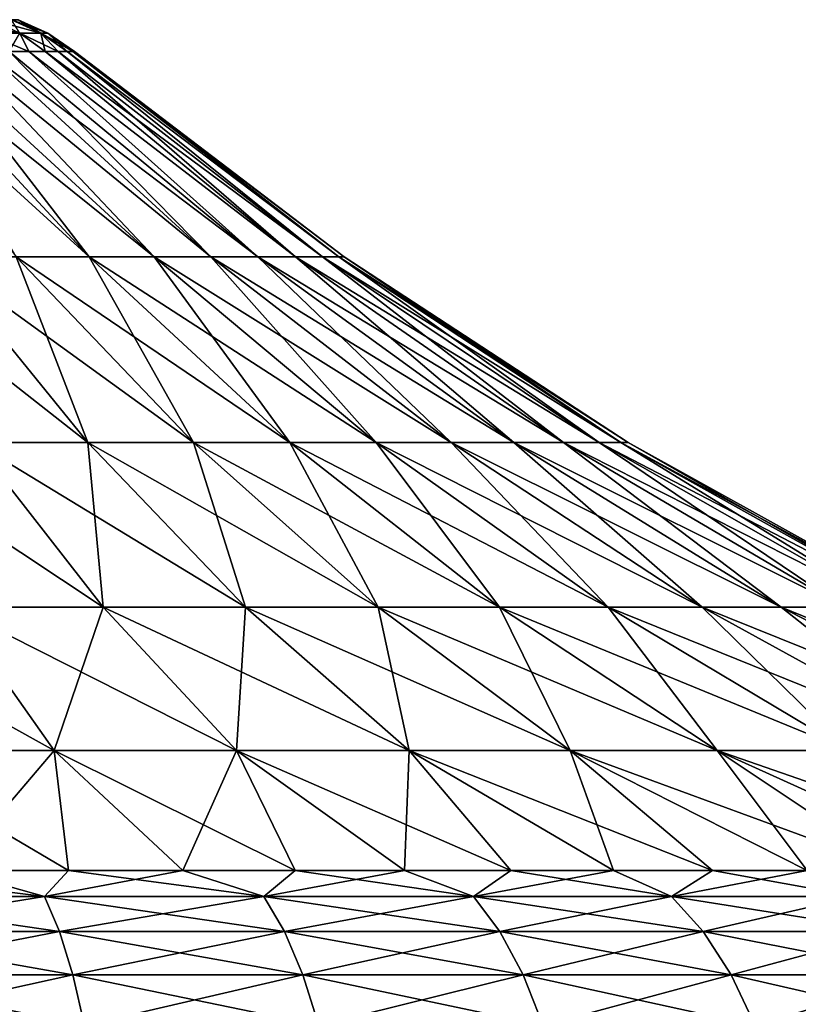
# Model space of a CAD drawing. Header units: millimetres. Extents: x -139 to 139, y -32 to 1264.
# Tile 250 of 266: x 23 to 56, y 1123 to 1165. Entities that reach past the tile are written whole.
import ezdxf

# ---------------------------------------------------------------- set-up
doc = ezdxf.new("R2010")
doc.units = ezdxf.units.MM
doc.header["$LTSCALE"] = 26.699852
for name, color, linetype in [('126', 7, 'CONTINUOUS'), ('133', 7, 'CONTINUOUS'), ('134', 7, 'CONTINUOUS'), ('135', 7, 'CONTINUOUS'), ('136', 7, 'CONTINUOUS'), ('137', 7, 'CONTINUOUS')]:
    doc.layers.add(name, color=color, linetype=linetype)

msp = doc.modelspace()

# ---------------------------------------------------------------- linework, layer by layer
at = {"layer": '126', "color": 7, "linetype": 'CONTINUOUS'}
for points in [[(17.96, 1163.185, 377.54), (19.314, 1163.185, 379.004), (26.014, 1154.509, 369.486), (17.96, 1163.185, 377.54)], [(22.937, 1154.509, 366.737), (17.96, 1163.185, 377.54), (26.014, 1154.509, 369.486), (22.937, 1154.509, 366.737)], [(19.314, 1163.185, 379.004), (20.549, 1163.185, 380.57), (28.763, 1154.509, 372.563), (19.314, 1163.185, 379.004)], [(26.014, 1154.509, 369.486), (19.314, 1163.185, 379.004), (28.763, 1154.509, 372.563), (26.014, 1154.509, 369.486)], [(20.549, 1163.185, 380.57), (21.657, 1163.185, 382.229), (31.15, 1154.509, 375.927), (20.549, 1163.185, 380.57)], [(28.763, 1154.509, 372.563), (20.549, 1163.185, 380.57), (31.15, 1154.509, 375.927), (28.763, 1154.509, 372.563)], [(21.657, 1163.185, 382.229), (22.631, 1163.185, 383.969), (31.15, 1154.509, 375.927), (21.657, 1163.185, 382.229)], [(22.631, 1163.185, 383.969), (23.466, 1163.185, 385.78), (33.145, 1154.509, 379.538), (22.631, 1163.185, 383.969)], [(31.15, 1154.509, 375.927), (22.631, 1163.185, 383.969), (33.145, 1154.509, 379.538), (31.15, 1154.509, 375.927)], [(23.466, 1163.185, 385.78), (24.157, 1163.185, 387.651), (34.724, 1154.509, 383.349), (23.466, 1163.185, 385.78)], [(33.145, 1154.509, 379.538), (23.466, 1163.185, 385.78), (34.724, 1154.509, 383.349), (33.145, 1154.509, 379.538)], [(24.157, 1163.185, 387.651), (24.698, 1163.185, 389.571), (34.724, 1154.509, 383.349), (24.157, 1163.185, 387.651)], [(24.698, 1163.185, 389.571), (25.087, 1163.185, 391.527), (35.866, 1154.509, 387.314), (24.698, 1163.185, 389.571)], [(34.724, 1154.509, 383.349), (24.698, 1163.185, 389.571), (35.866, 1154.509, 387.314), (34.724, 1154.509, 383.349)], [(25.087, 1163.185, 391.527), (25.321, 1163.185, 393.507), (36.557, 1154.509, 391.381), (25.087, 1163.185, 391.527)], [(35.866, 1154.509, 387.314), (25.087, 1163.185, 391.527), (36.557, 1154.509, 391.381), (35.866, 1154.509, 387.314)], [(25.321, 1163.185, 393.507), (25.4, 1163.185, 395.5), (36.557, 1154.509, 391.381), (25.321, 1163.185, 393.507)], [(36.557, 1154.509, 391.381), (25.4, 1163.185, 395.5), (36.789, 1154.509, 395.5), (36.557, 1154.509, 391.381)], [(19.573, 1154.509, 364.35), (22.937, 1154.509, 366.737), (25.954, 1146.664, 354.194), (19.573, 1154.509, 364.35)], [(19.573, 1154.509, 364.35), (25.954, 1146.664, 354.194), (21.166, 1146.664, 351.548), (19.573, 1154.509, 364.35)], [(22.937, 1154.509, 366.737), (26.014, 1154.509, 369.486), (30.416, 1146.664, 357.36), (22.937, 1154.509, 366.737)], [(22.937, 1154.509, 366.737), (30.416, 1146.664, 357.36), (25.954, 1146.664, 354.194), (22.937, 1154.509, 366.737)], [(26.014, 1154.509, 369.486), (28.763, 1154.509, 372.563), (34.495, 1146.664, 361.005), (26.014, 1154.509, 369.486)], [(26.014, 1154.509, 369.486), (34.495, 1146.664, 361.005), (30.416, 1146.664, 357.36), (26.014, 1154.509, 369.486)], [(28.763, 1154.509, 372.563), (31.15, 1154.509, 375.927), (38.14, 1146.664, 365.084), (28.763, 1154.509, 372.563)], [(28.763, 1154.509, 372.563), (38.14, 1146.664, 365.084), (34.495, 1146.664, 361.005), (28.763, 1154.509, 372.563)], [(31.15, 1154.509, 375.927), (33.145, 1154.509, 379.538), (41.306, 1146.664, 369.546), (31.15, 1154.509, 375.927)], [(31.15, 1154.509, 375.927), (41.306, 1146.664, 369.546), (38.14, 1146.664, 365.084), (31.15, 1154.509, 375.927)], [(33.145, 1154.509, 379.538), (34.724, 1154.509, 383.349), (43.952, 1146.664, 374.334), (33.145, 1154.509, 379.538)], [(33.145, 1154.509, 379.538), (43.952, 1146.664, 374.334), (41.306, 1146.664, 369.546), (33.145, 1154.509, 379.538)], [(34.724, 1154.509, 383.349), (35.866, 1154.509, 387.314), (46.046, 1146.664, 379.388), (34.724, 1154.509, 383.349)], [(34.724, 1154.509, 383.349), (46.046, 1146.664, 379.388), (43.952, 1146.664, 374.334), (34.724, 1154.509, 383.349)], [(35.866, 1154.509, 387.314), (36.557, 1154.509, 391.381), (47.56, 1146.664, 384.645), (35.866, 1154.509, 387.314)], [(35.866, 1154.509, 387.314), (47.56, 1146.664, 384.645), (46.046, 1146.664, 379.388), (35.866, 1154.509, 387.314)], [(36.557, 1154.509, 391.381), (36.789, 1154.509, 395.5), (48.477, 1146.664, 390.038), (36.557, 1154.509, 391.381)], [(36.557, 1154.509, 391.381), (48.477, 1146.664, 390.038), (47.56, 1146.664, 384.645), (36.557, 1154.509, 391.381)], [(36.789, 1154.509, 395.5), (48.783, 1146.664, 395.5), (48.477, 1146.664, 390.038), (36.789, 1154.509, 395.5)], [(26.602, 1139.701, 340.261), (20.25, 1139.701, 337.63), (21.166, 1146.664, 351.548), (26.602, 1139.701, 340.261)], [(25.954, 1146.664, 354.194), (26.602, 1139.701, 340.261), (21.166, 1146.664, 351.548), (25.954, 1146.664, 354.194)], [(32.619, 1139.701, 343.587), (26.602, 1139.701, 340.261), (25.954, 1146.664, 354.194), (32.619, 1139.701, 343.587)], [(30.416, 1146.664, 357.36), (32.619, 1139.701, 343.587), (25.954, 1146.664, 354.194), (30.416, 1146.664, 357.36)], [(38.226, 1139.701, 347.566), (32.619, 1139.701, 343.587), (30.416, 1146.664, 357.36), (38.226, 1139.701, 347.566)], [(34.495, 1146.664, 361.005), (38.226, 1139.701, 347.566), (30.416, 1146.664, 357.36), (34.495, 1146.664, 361.005)], [(43.353, 1139.701, 352.147), (38.226, 1139.701, 347.566), (34.495, 1146.664, 361.005), (43.353, 1139.701, 352.147)], [(38.14, 1146.664, 365.084), (43.353, 1139.701, 352.147), (34.495, 1146.664, 361.005), (38.14, 1146.664, 365.084)], [(47.934, 1139.701, 357.274), (43.353, 1139.701, 352.147), (38.14, 1146.664, 365.084), (47.934, 1139.701, 357.274)], [(41.306, 1146.664, 369.546), (47.934, 1139.701, 357.274), (38.14, 1146.664, 365.084), (41.306, 1146.664, 369.546)], [(51.913, 1139.701, 362.881), (47.934, 1139.701, 357.274), (41.306, 1146.664, 369.546), (51.913, 1139.701, 362.881)], [(43.952, 1146.664, 374.334), (51.913, 1139.701, 362.881), (41.306, 1146.664, 369.546), (43.952, 1146.664, 374.334)], [(55.239, 1139.701, 368.898), (51.913, 1139.701, 362.881), (43.952, 1146.664, 374.334), (55.239, 1139.701, 368.898)], [(46.046, 1146.664, 379.388), (55.239, 1139.701, 368.898), (43.952, 1146.664, 374.334), (46.046, 1146.664, 379.388)], [(57.87, 1139.701, 375.25), (55.239, 1139.701, 368.898), (46.046, 1146.664, 379.388), (57.87, 1139.701, 375.25)], [(47.56, 1146.664, 384.645), (57.87, 1139.701, 375.25), (46.046, 1146.664, 379.388), (47.56, 1146.664, 384.645)], [(59.773, 1139.701, 381.857), (57.87, 1139.701, 375.25), (47.56, 1146.664, 384.645), (59.773, 1139.701, 381.857)], [(48.477, 1146.664, 390.038), (59.773, 1139.701, 381.857), (47.56, 1146.664, 384.645), (48.477, 1146.664, 390.038)], [(60.925, 1139.701, 388.635), (59.773, 1139.701, 381.857), (48.477, 1146.664, 390.038), (60.925, 1139.701, 388.635)], [(48.783, 1146.664, 395.5), (60.925, 1139.701, 388.635), (48.477, 1146.664, 390.038), (48.783, 1146.664, 395.5)], [(61.31, 1139.701, 395.5), (60.925, 1139.701, 388.635), (48.783, 1146.664, 395.5), (61.31, 1139.701, 395.5)], [(24.541, 1133.656, 325.365), (16.534, 1133.656, 323.058), (20.25, 1139.701, 337.63), (24.541, 1133.656, 325.365)], [(26.602, 1139.701, 340.261), (24.541, 1133.656, 325.365), (20.25, 1139.701, 337.63), (26.602, 1139.701, 340.261)], [(32.24, 1133.656, 328.553), (24.541, 1133.656, 325.365), (26.602, 1139.701, 340.261), (32.24, 1133.656, 328.553)], [(32.619, 1139.701, 343.587), (32.24, 1133.656, 328.553), (26.602, 1139.701, 340.261), (32.619, 1139.701, 343.587)], [(39.533, 1133.656, 332.584), (32.24, 1133.656, 328.553), (32.619, 1139.701, 343.587), (39.533, 1133.656, 332.584)], [(38.226, 1139.701, 347.566), (39.533, 1133.656, 332.584), (32.619, 1139.701, 343.587), (38.226, 1139.701, 347.566)], [(46.328, 1133.656, 337.406), (39.533, 1133.656, 332.584), (38.226, 1139.701, 347.566), (46.328, 1133.656, 337.406)], [(43.353, 1139.701, 352.147), (46.328, 1133.656, 337.406), (38.226, 1139.701, 347.566), (43.353, 1139.701, 352.147)], [(52.542, 1133.656, 342.958), (46.328, 1133.656, 337.406), (43.353, 1139.701, 352.147), (52.542, 1133.656, 342.958)], [(47.934, 1139.701, 357.274), (52.542, 1133.656, 342.958), (43.353, 1139.701, 352.147), (47.934, 1139.701, 357.274)], [(58.094, 1133.656, 349.172), (52.542, 1133.656, 342.958), (47.934, 1139.701, 357.274), (58.094, 1133.656, 349.172)], [(51.913, 1139.701, 362.881), (58.094, 1133.656, 349.172), (47.934, 1139.701, 357.274), (51.913, 1139.701, 362.881)], [(62.916, 1133.656, 355.967), (58.094, 1133.656, 349.172), (51.913, 1139.701, 362.881), (62.916, 1133.656, 355.967)], [(55.239, 1139.701, 368.898), (62.916, 1133.656, 355.967), (51.913, 1139.701, 362.881), (55.239, 1139.701, 368.898)], [(66.947, 1133.656, 363.26), (62.916, 1133.656, 355.967), (55.239, 1139.701, 368.898), (66.947, 1133.656, 363.26)], [(57.87, 1139.701, 375.25), (66.947, 1133.656, 363.26), (55.239, 1139.701, 368.898), (57.87, 1139.701, 375.25)], [(24.541, 1133.656, 325.365), (20.212, 1128.579, 310.216), (16.534, 1133.656, 323.058), (24.541, 1133.656, 325.365)], [(25.137, 1128.579, 311.536), (20.212, 1128.579, 310.216), (24.541, 1133.656, 325.365), (25.137, 1128.579, 311.536)], [(29.977, 1128.579, 313.139), (25.137, 1128.579, 311.536), (24.541, 1133.656, 325.365), (29.977, 1128.579, 313.139)], [(32.24, 1133.656, 328.553), (29.977, 1128.579, 313.139), (24.541, 1133.656, 325.365), (32.24, 1133.656, 328.553)], [(34.715, 1128.579, 315.022), (29.977, 1128.579, 313.139), (32.24, 1133.656, 328.553), (34.715, 1128.579, 315.022)], [(39.335, 1128.579, 317.176), (34.715, 1128.579, 315.022), (32.24, 1133.656, 328.553), (39.335, 1128.579, 317.176)], [(39.533, 1133.656, 332.584), (39.335, 1128.579, 317.176), (32.24, 1133.656, 328.553), (39.533, 1133.656, 332.584)], [(43.823, 1128.579, 319.596), (39.335, 1128.579, 317.176), (39.533, 1133.656, 332.584), (43.823, 1128.579, 319.596)], [(48.162, 1128.579, 322.272), (43.823, 1128.579, 319.596), (39.533, 1133.656, 332.584), (48.162, 1128.579, 322.272)], [(46.328, 1133.656, 337.406), (48.162, 1128.579, 322.272), (39.533, 1133.656, 332.584), (46.328, 1133.656, 337.406)], [(52.339, 1128.579, 325.197), (48.162, 1128.579, 322.272), (46.328, 1133.656, 337.406), (52.339, 1128.579, 325.197)], [(56.338, 1128.579, 328.359), (52.339, 1128.579, 325.197), (46.328, 1133.656, 337.406), (56.338, 1128.579, 328.359)], [(52.542, 1133.656, 342.958), (56.338, 1128.579, 328.359), (46.328, 1133.656, 337.406), (52.542, 1133.656, 342.958)], [(60.146, 1128.579, 331.748), (56.338, 1128.579, 328.359), (52.542, 1133.656, 342.958), (60.146, 1128.579, 331.748)], [(63.751, 1128.579, 335.353), (60.146, 1128.579, 331.748), (52.542, 1133.656, 342.958), (63.751, 1128.579, 335.353)], [(58.094, 1133.656, 349.172), (63.751, 1128.579, 335.353), (52.542, 1133.656, 342.958), (58.094, 1133.656, 349.172)]]:
    msp.add_3dface(points, dxfattribs=at)
at = {"layer": '133', "color": 7, "linetype": 'CONTINUOUS'}
for points in [[(17.96, 1163.185, 413.46), (16.496, 1163.185, 414.814), (26.014, 1154.509, 421.514), (17.96, 1163.185, 413.46)], [(26.014, 1154.509, 421.514), (16.496, 1163.185, 414.814), (22.937, 1154.509, 424.263), (26.014, 1154.509, 421.514)], [(19.314, 1163.185, 411.996), (17.96, 1163.185, 413.46), (28.763, 1154.509, 418.437), (19.314, 1163.185, 411.996)], [(28.763, 1154.509, 418.437), (17.96, 1163.185, 413.46), (26.014, 1154.509, 421.514), (28.763, 1154.509, 418.437)], [(20.549, 1163.185, 410.429), (19.314, 1163.185, 411.996), (28.763, 1154.509, 418.437), (20.549, 1163.185, 410.429)], [(21.657, 1163.185, 408.771), (20.549, 1163.185, 410.429), (31.15, 1154.509, 415.073), (21.657, 1163.185, 408.771)], [(31.15, 1154.509, 415.073), (20.549, 1163.185, 410.429), (28.763, 1154.509, 418.437), (31.15, 1154.509, 415.073)], [(22.631, 1163.185, 407.031), (21.657, 1163.185, 408.771), (33.145, 1154.509, 411.462), (22.631, 1163.185, 407.031)], [(33.145, 1154.509, 411.462), (21.657, 1163.185, 408.771), (31.15, 1154.509, 415.073), (33.145, 1154.509, 411.462)], [(23.466, 1163.185, 405.22), (22.631, 1163.185, 407.031), (33.145, 1154.509, 411.462), (23.466, 1163.185, 405.22)], [(24.157, 1163.185, 403.349), (23.466, 1163.185, 405.22), (34.724, 1154.509, 407.651), (24.157, 1163.185, 403.349)], [(34.724, 1154.509, 407.651), (23.466, 1163.185, 405.22), (33.145, 1154.509, 411.462), (34.724, 1154.509, 407.651)], [(24.698, 1163.185, 401.429), (24.157, 1163.185, 403.349), (35.866, 1154.509, 403.686), (24.698, 1163.185, 401.429)], [(35.866, 1154.509, 403.686), (24.157, 1163.185, 403.349), (34.724, 1154.509, 407.651), (35.866, 1154.509, 403.686)], [(25.087, 1163.185, 399.473), (24.698, 1163.185, 401.429), (35.866, 1154.509, 403.686), (25.087, 1163.185, 399.473)], [(25.321, 1163.185, 397.493), (25.087, 1163.185, 399.473), (36.557, 1154.509, 399.619), (25.321, 1163.185, 397.493)], [(36.557, 1154.509, 399.619), (25.087, 1163.185, 399.473), (35.866, 1154.509, 403.686), (36.557, 1154.509, 399.619)], [(36.789, 1154.509, 395.5), (25.4, 1163.185, 395.5), (25.321, 1163.185, 397.493), (36.789, 1154.509, 395.5)], [(36.789, 1154.509, 395.5), (25.321, 1163.185, 397.493), (36.557, 1154.509, 399.619), (36.789, 1154.509, 395.5)], [(19.573, 1154.509, 426.65), (15.962, 1154.509, 428.645), (25.954, 1146.664, 436.806), (19.573, 1154.509, 426.65)], [(15.962, 1154.509, 428.645), (21.166, 1146.664, 439.452), (25.954, 1146.664, 436.806), (15.962, 1154.509, 428.645)], [(22.937, 1154.509, 424.263), (19.573, 1154.509, 426.65), (30.416, 1146.664, 433.64), (22.937, 1154.509, 424.263)], [(19.573, 1154.509, 426.65), (25.954, 1146.664, 436.806), (30.416, 1146.664, 433.64), (19.573, 1154.509, 426.65)], [(26.014, 1154.509, 421.514), (22.937, 1154.509, 424.263), (34.495, 1146.664, 429.995), (26.014, 1154.509, 421.514)], [(22.937, 1154.509, 424.263), (30.416, 1146.664, 433.64), (34.495, 1146.664, 429.995), (22.937, 1154.509, 424.263)], [(28.763, 1154.509, 418.437), (26.014, 1154.509, 421.514), (38.14, 1146.664, 425.916), (28.763, 1154.509, 418.437)], [(26.014, 1154.509, 421.514), (34.495, 1146.664, 429.995), (38.14, 1146.664, 425.916), (26.014, 1154.509, 421.514)], [(31.15, 1154.509, 415.073), (28.763, 1154.509, 418.437), (41.306, 1146.664, 421.454), (31.15, 1154.509, 415.073)], [(28.763, 1154.509, 418.437), (38.14, 1146.664, 425.916), (41.306, 1146.664, 421.454), (28.763, 1154.509, 418.437)], [(33.145, 1154.509, 411.462), (31.15, 1154.509, 415.073), (43.952, 1146.664, 416.666), (33.145, 1154.509, 411.462)], [(31.15, 1154.509, 415.073), (41.306, 1146.664, 421.454), (43.952, 1146.664, 416.666), (31.15, 1154.509, 415.073)], [(34.724, 1154.509, 407.651), (33.145, 1154.509, 411.462), (46.046, 1146.664, 411.612), (34.724, 1154.509, 407.651)], [(33.145, 1154.509, 411.462), (43.952, 1146.664, 416.666), (46.046, 1146.664, 411.612), (33.145, 1154.509, 411.462)], [(35.866, 1154.509, 403.686), (34.724, 1154.509, 407.651), (47.56, 1146.664, 406.355), (35.866, 1154.509, 403.686)], [(34.724, 1154.509, 407.651), (46.046, 1146.664, 411.612), (47.56, 1146.664, 406.355), (34.724, 1154.509, 407.651)], [(36.557, 1154.509, 399.619), (35.866, 1154.509, 403.686), (48.477, 1146.664, 400.962), (36.557, 1154.509, 399.619)], [(35.866, 1154.509, 403.686), (47.56, 1146.664, 406.355), (48.477, 1146.664, 400.962), (35.866, 1154.509, 403.686)], [(48.783, 1146.664, 395.5), (36.789, 1154.509, 395.5), (36.557, 1154.509, 399.619), (48.783, 1146.664, 395.5)], [(48.783, 1146.664, 395.5), (36.557, 1154.509, 399.619), (48.477, 1146.664, 400.962), (48.783, 1146.664, 395.5)], [(20.25, 1139.701, 453.37), (26.602, 1139.701, 450.739), (16.112, 1146.664, 441.546), (20.25, 1139.701, 453.37)], [(16.112, 1146.664, 441.546), (26.602, 1139.701, 450.739), (21.166, 1146.664, 439.452), (16.112, 1146.664, 441.546)], [(26.602, 1139.701, 450.739), (32.619, 1139.701, 447.413), (21.166, 1146.664, 439.452), (26.602, 1139.701, 450.739)], [(21.166, 1146.664, 439.452), (32.619, 1139.701, 447.413), (25.954, 1146.664, 436.806), (21.166, 1146.664, 439.452)], [(32.619, 1139.701, 447.413), (38.226, 1139.701, 443.434), (25.954, 1146.664, 436.806), (32.619, 1139.701, 447.413)], [(25.954, 1146.664, 436.806), (38.226, 1139.701, 443.434), (30.416, 1146.664, 433.64), (25.954, 1146.664, 436.806)], [(38.226, 1139.701, 443.434), (43.353, 1139.701, 438.853), (30.416, 1146.664, 433.64), (38.226, 1139.701, 443.434)], [(30.416, 1146.664, 433.64), (43.353, 1139.701, 438.853), (34.495, 1146.664, 429.995), (30.416, 1146.664, 433.64)], [(43.353, 1139.701, 438.853), (47.934, 1139.701, 433.726), (34.495, 1146.664, 429.995), (43.353, 1139.701, 438.853)], [(34.495, 1146.664, 429.995), (47.934, 1139.701, 433.726), (38.14, 1146.664, 425.916), (34.495, 1146.664, 429.995)], [(47.934, 1139.701, 433.726), (51.913, 1139.701, 428.119), (38.14, 1146.664, 425.916), (47.934, 1139.701, 433.726)], [(38.14, 1146.664, 425.916), (51.913, 1139.701, 428.119), (41.306, 1146.664, 421.454), (38.14, 1146.664, 425.916)], [(51.913, 1139.701, 428.119), (55.239, 1139.701, 422.102), (41.306, 1146.664, 421.454), (51.913, 1139.701, 428.119)], [(41.306, 1146.664, 421.454), (55.239, 1139.701, 422.102), (43.952, 1146.664, 416.666), (41.306, 1146.664, 421.454)], [(55.239, 1139.701, 422.102), (57.87, 1139.701, 415.75), (43.952, 1146.664, 416.666), (55.239, 1139.701, 422.102)], [(43.952, 1146.664, 416.666), (57.87, 1139.701, 415.75), (46.046, 1146.664, 411.612), (43.952, 1146.664, 416.666)], [(57.87, 1139.701, 415.75), (59.773, 1139.701, 409.143), (46.046, 1146.664, 411.612), (57.87, 1139.701, 415.75)], [(46.046, 1146.664, 411.612), (59.773, 1139.701, 409.143), (47.56, 1146.664, 406.355), (46.046, 1146.664, 411.612)], [(59.773, 1139.701, 409.143), (60.925, 1139.701, 402.365), (47.56, 1146.664, 406.355), (59.773, 1139.701, 409.143)], [(47.56, 1146.664, 406.355), (60.925, 1139.701, 402.365), (48.477, 1146.664, 400.962), (47.56, 1146.664, 406.355)], [(61.31, 1139.701, 395.5), (48.783, 1146.664, 395.5), (48.477, 1146.664, 400.962), (61.31, 1139.701, 395.5)], [(60.925, 1139.701, 402.365), (61.31, 1139.701, 395.5), (48.477, 1146.664, 400.962), (60.925, 1139.701, 402.365)], [(16.534, 1133.656, 467.942), (24.541, 1133.656, 465.635), (13.643, 1139.701, 455.273), (16.534, 1133.656, 467.942)], [(13.643, 1139.701, 455.273), (24.541, 1133.656, 465.635), (20.25, 1139.701, 453.37), (13.643, 1139.701, 455.273)], [(24.541, 1133.656, 465.635), (32.24, 1133.656, 462.447), (20.25, 1139.701, 453.37), (24.541, 1133.656, 465.635)], [(20.25, 1139.701, 453.37), (32.24, 1133.656, 462.447), (26.602, 1139.701, 450.739), (20.25, 1139.701, 453.37)], [(32.24, 1133.656, 462.447), (39.533, 1133.656, 458.416), (26.602, 1139.701, 450.739), (32.24, 1133.656, 462.447)], [(26.602, 1139.701, 450.739), (39.533, 1133.656, 458.416), (32.619, 1139.701, 447.413), (26.602, 1139.701, 450.739)], [(39.533, 1133.656, 458.416), (46.328, 1133.656, 453.594), (32.619, 1139.701, 447.413), (39.533, 1133.656, 458.416)], [(32.619, 1139.701, 447.413), (46.328, 1133.656, 453.594), (38.226, 1139.701, 443.434), (32.619, 1139.701, 447.413)], [(46.328, 1133.656, 453.594), (52.542, 1133.656, 448.042), (38.226, 1139.701, 443.434), (46.328, 1133.656, 453.594)], [(38.226, 1139.701, 443.434), (52.542, 1133.656, 448.042), (43.353, 1139.701, 438.853), (38.226, 1139.701, 443.434)], [(52.542, 1133.656, 448.042), (58.094, 1133.656, 441.828), (43.353, 1139.701, 438.853), (52.542, 1133.656, 448.042)], [(43.353, 1139.701, 438.853), (58.094, 1133.656, 441.828), (47.934, 1139.701, 433.726), (43.353, 1139.701, 438.853)], [(58.094, 1133.656, 441.828), (62.916, 1133.656, 435.033), (47.934, 1139.701, 433.726), (58.094, 1133.656, 441.828)], [(47.934, 1139.701, 433.726), (62.916, 1133.656, 435.033), (51.913, 1139.701, 428.119), (47.934, 1139.701, 433.726)], [(62.916, 1133.656, 435.033), (66.947, 1133.656, 427.74), (51.913, 1139.701, 428.119), (62.916, 1133.656, 435.033)], [(51.913, 1139.701, 428.119), (66.947, 1133.656, 427.74), (55.239, 1139.701, 422.102), (51.913, 1139.701, 428.119)], [(66.947, 1133.656, 427.74), (70.135, 1133.656, 420.041), (55.239, 1139.701, 422.102), (66.947, 1133.656, 427.74)], [(55.239, 1139.701, 422.102), (70.135, 1133.656, 420.041), (57.87, 1139.701, 415.75), (55.239, 1139.701, 422.102)], [(20.213, 1128.579, 480.784), (25.137, 1128.579, 479.464), (16.534, 1133.656, 467.942), (20.213, 1128.579, 480.784)], [(16.534, 1133.656, 467.942), (25.137, 1128.579, 479.464), (24.541, 1133.656, 465.635), (16.534, 1133.656, 467.942)], [(29.977, 1128.579, 477.861), (34.715, 1128.579, 475.978), (24.541, 1133.656, 465.635), (29.977, 1128.579, 477.861)], [(24.541, 1133.656, 465.635), (34.715, 1128.579, 475.978), (32.24, 1133.656, 462.447), (24.541, 1133.656, 465.635)], [(25.137, 1128.579, 479.464), (29.977, 1128.579, 477.861), (24.541, 1133.656, 465.635), (25.137, 1128.579, 479.464)], [(39.336, 1128.579, 473.824), (43.823, 1128.579, 471.404), (32.24, 1133.656, 462.447), (39.336, 1128.579, 473.824)], [(32.24, 1133.656, 462.447), (43.823, 1128.579, 471.404), (39.533, 1133.656, 458.416), (32.24, 1133.656, 462.447)], [(34.715, 1128.579, 475.978), (39.336, 1128.579, 473.824), (32.24, 1133.656, 462.447), (34.715, 1128.579, 475.978)], [(48.163, 1128.579, 468.727), (52.339, 1128.579, 465.803), (39.533, 1133.656, 458.416), (48.163, 1128.579, 468.727)], [(39.533, 1133.656, 458.416), (52.339, 1128.579, 465.803), (46.328, 1133.656, 453.594), (39.533, 1133.656, 458.416)], [(43.823, 1128.579, 471.404), (48.163, 1128.579, 468.727), (39.533, 1133.656, 458.416), (43.823, 1128.579, 471.404)], [(56.338, 1128.579, 462.641), (60.147, 1128.579, 459.251), (46.328, 1133.656, 453.594), (56.338, 1128.579, 462.641)], [(46.328, 1133.656, 453.594), (60.147, 1128.579, 459.251), (52.542, 1133.656, 448.042), (46.328, 1133.656, 453.594)], [(52.339, 1128.579, 465.803), (56.338, 1128.579, 462.641), (46.328, 1133.656, 453.594), (52.339, 1128.579, 465.803)], [(63.752, 1128.579, 455.646), (67.141, 1128.579, 451.838), (52.542, 1133.656, 448.042), (63.752, 1128.579, 455.646)], [(52.542, 1133.656, 448.042), (67.141, 1128.579, 451.838), (58.094, 1133.656, 441.828), (52.542, 1133.656, 448.042)], [(60.147, 1128.579, 459.251), (63.752, 1128.579, 455.646), (52.542, 1133.656, 448.042), (60.147, 1128.579, 459.251)]]:
    msp.add_3dface(points, dxfattribs=at)
at = {"layer": '134', "color": 7, "linetype": 'CONTINUOUS'}
for points in [[(24.131, 1127.484, 482.411), (15.22, 1128.579, 481.815), (14.593, 1127.484, 484.51), (24.131, 1127.484, 482.411)], [(20.213, 1128.579, 480.784), (15.22, 1128.579, 481.815), (24.131, 1127.484, 482.411), (20.213, 1128.579, 480.784)], [(25.137, 1128.579, 479.464), (20.213, 1128.579, 480.784), (24.131, 1127.484, 482.411), (25.137, 1128.579, 479.464)], [(33.386, 1127.484, 479.292), (25.137, 1128.579, 479.464), (24.131, 1127.484, 482.411), (33.386, 1127.484, 479.292)], [(29.977, 1128.579, 477.861), (25.137, 1128.579, 479.464), (33.386, 1127.484, 479.292), (29.977, 1128.579, 477.861)], [(34.715, 1128.579, 475.978), (29.977, 1128.579, 477.861), (33.386, 1127.484, 479.292), (34.715, 1128.579, 475.978)], [(42.25, 1127.484, 475.192), (34.715, 1128.579, 475.978), (33.386, 1127.484, 479.292), (42.25, 1127.484, 475.192)], [(39.336, 1128.579, 473.824), (34.715, 1128.579, 475.978), (42.25, 1127.484, 475.192), (39.336, 1128.579, 473.824)], [(43.823, 1128.579, 471.404), (39.336, 1128.579, 473.824), (42.25, 1127.484, 475.192), (43.823, 1128.579, 471.404)], [(50.618, 1127.484, 470.156), (43.823, 1128.579, 471.404), (42.25, 1127.484, 475.192), (50.618, 1127.484, 470.156)], [(48.163, 1128.579, 468.727), (43.823, 1128.579, 471.404), (50.618, 1127.484, 470.156), (48.163, 1128.579, 468.727)], [(52.339, 1128.579, 465.803), (48.163, 1128.579, 468.727), (50.618, 1127.484, 470.156), (52.339, 1128.579, 465.803)], [(58.393, 1127.484, 464.246), (52.339, 1128.579, 465.803), (50.618, 1127.484, 470.156), (58.393, 1127.484, 464.246)], [(56.338, 1128.579, 462.641), (52.339, 1128.579, 465.803), (58.393, 1127.484, 464.246), (56.338, 1128.579, 462.641)], [(24.131, 1127.484, 482.411), (14.593, 1127.484, 484.51), (24.765, 1125.999, 484.694), (24.131, 1127.484, 482.411)], [(24.765, 1125.999, 484.694), (14.593, 1127.484, 484.51), (14.976, 1125.999, 486.849), (24.765, 1125.999, 484.694)], [(33.386, 1127.484, 479.292), (24.131, 1127.484, 482.411), (34.263, 1125.999, 481.493), (33.386, 1127.484, 479.292)], [(34.263, 1125.999, 481.493), (24.131, 1127.484, 482.411), (24.765, 1125.999, 484.694), (34.263, 1125.999, 481.493)], [(42.25, 1127.484, 475.192), (33.386, 1127.484, 479.292), (43.36, 1125.999, 477.285), (42.25, 1127.484, 475.192)], [(43.36, 1125.999, 477.285), (33.386, 1127.484, 479.292), (34.263, 1125.999, 481.493), (43.36, 1125.999, 477.285)], [(50.618, 1127.484, 470.156), (42.25, 1127.484, 475.192), (51.948, 1125.999, 472.117), (50.618, 1127.484, 470.156)], [(51.948, 1125.999, 472.117), (42.25, 1127.484, 475.192), (43.36, 1125.999, 477.285), (51.948, 1125.999, 472.117)], [(58.393, 1127.484, 464.246), (50.618, 1127.484, 470.156), (59.927, 1125.999, 466.052), (58.393, 1127.484, 464.246)], [(59.927, 1125.999, 466.052), (50.618, 1127.484, 470.156), (51.948, 1125.999, 472.117), (59.927, 1125.999, 466.052)], [(24.765, 1125.999, 484.694), (14.976, 1125.999, 486.849), (25.329, 1124.164, 486.728), (24.765, 1125.999, 484.694)], [(25.329, 1124.164, 486.728), (14.976, 1125.999, 486.849), (15.317, 1124.164, 488.931), (25.329, 1124.164, 486.728)], [(34.263, 1125.999, 481.493), (24.765, 1125.999, 484.694), (35.044, 1124.164, 483.454), (34.263, 1125.999, 481.493)], [(35.044, 1124.164, 483.454), (24.765, 1125.999, 484.694), (25.329, 1124.164, 486.728), (35.044, 1124.164, 483.454)], [(43.36, 1125.999, 477.285), (34.263, 1125.999, 481.493), (44.348, 1124.164, 479.15), (43.36, 1125.999, 477.285)], [(44.348, 1124.164, 479.15), (34.263, 1125.999, 481.493), (35.044, 1124.164, 483.454), (44.348, 1124.164, 479.15)], [(51.948, 1125.999, 472.117), (43.36, 1125.999, 477.285), (53.132, 1124.164, 473.864), (51.948, 1125.999, 472.117)], [(53.132, 1124.164, 473.864), (43.36, 1125.999, 477.285), (44.348, 1124.164, 479.15), (53.132, 1124.164, 473.864)], [(59.927, 1125.999, 466.052), (51.948, 1125.999, 472.117), (61.294, 1124.164, 467.66), (59.927, 1125.999, 466.052)], [(61.294, 1124.164, 467.66), (51.948, 1125.999, 472.117), (53.132, 1124.164, 473.864), (61.294, 1124.164, 467.66)], [(25.329, 1124.164, 486.728), (15.317, 1124.164, 488.931), (25.811, 1122.024, 488.463), (25.329, 1124.164, 486.728)], [(25.811, 1122.024, 488.463), (15.317, 1124.164, 488.931), (15.609, 1122.024, 490.709), (25.811, 1122.024, 488.463)], [(35.044, 1124.164, 483.454), (25.329, 1124.164, 486.728), (35.711, 1122.024, 485.127), (35.044, 1124.164, 483.454)], [(35.711, 1122.024, 485.127), (25.329, 1124.164, 486.728), (25.811, 1122.024, 488.463), (35.711, 1122.024, 485.127)], [(44.348, 1124.164, 479.15), (35.044, 1124.164, 483.454), (45.192, 1122.024, 480.741), (44.348, 1124.164, 479.15)], [(45.192, 1122.024, 480.741), (35.044, 1124.164, 483.454), (35.711, 1122.024, 485.127), (45.192, 1122.024, 480.741)], [(53.132, 1124.164, 473.864), (44.348, 1124.164, 479.15), (54.143, 1122.024, 475.355), (53.132, 1124.164, 473.864)], [(54.143, 1122.024, 475.355), (44.348, 1124.164, 479.15), (45.192, 1122.024, 480.741), (54.143, 1122.024, 475.355)], [(61.294, 1124.164, 467.66), (53.132, 1124.164, 473.864), (62.46, 1122.024, 469.033), (61.294, 1124.164, 467.66)], [(62.46, 1122.024, 469.033), (53.132, 1124.164, 473.864), (54.143, 1122.024, 475.355), (62.46, 1122.024, 469.033)]]:
    msp.add_3dface(points, dxfattribs=at)
at = {"layer": '135', "color": 7, "linetype": 'CONTINUOUS'}
for points in [[(14.593, 1127.484, 306.49), (20.212, 1128.579, 310.216), (24.131, 1127.484, 308.589), (14.593, 1127.484, 306.49)], [(20.212, 1128.579, 310.216), (25.137, 1128.579, 311.536), (24.131, 1127.484, 308.589), (20.212, 1128.579, 310.216)], [(25.137, 1128.579, 311.536), (29.977, 1128.579, 313.139), (24.131, 1127.484, 308.589), (25.137, 1128.579, 311.536)], [(24.131, 1127.484, 308.589), (29.977, 1128.579, 313.139), (33.386, 1127.484, 311.708), (24.131, 1127.484, 308.589)], [(29.977, 1128.579, 313.139), (34.715, 1128.579, 315.022), (33.386, 1127.484, 311.708), (29.977, 1128.579, 313.139)], [(34.715, 1128.579, 315.022), (39.335, 1128.579, 317.176), (33.386, 1127.484, 311.708), (34.715, 1128.579, 315.022)], [(33.386, 1127.484, 311.708), (39.335, 1128.579, 317.176), (42.25, 1127.484, 315.808), (33.386, 1127.484, 311.708)], [(39.335, 1128.579, 317.176), (43.823, 1128.579, 319.596), (42.25, 1127.484, 315.808), (39.335, 1128.579, 317.176)], [(43.823, 1128.579, 319.596), (48.162, 1128.579, 322.272), (42.25, 1127.484, 315.808), (43.823, 1128.579, 319.596)], [(42.25, 1127.484, 315.808), (48.162, 1128.579, 322.272), (50.618, 1127.484, 320.844), (42.25, 1127.484, 315.808)], [(48.162, 1128.579, 322.272), (52.339, 1128.579, 325.197), (50.618, 1127.484, 320.844), (48.162, 1128.579, 322.272)], [(52.339, 1128.579, 325.197), (56.338, 1128.579, 328.359), (50.618, 1127.484, 320.844), (52.339, 1128.579, 325.197)], [(50.618, 1127.484, 320.844), (56.338, 1128.579, 328.359), (58.393, 1127.484, 326.754), (50.618, 1127.484, 320.844)], [(14.593, 1127.484, 306.49), (24.131, 1127.484, 308.589), (14.976, 1125.999, 304.151), (14.593, 1127.484, 306.49)], [(14.976, 1125.999, 304.151), (24.131, 1127.484, 308.589), (24.765, 1125.999, 306.306), (14.976, 1125.999, 304.151)], [(24.131, 1127.484, 308.589), (33.386, 1127.484, 311.708), (24.765, 1125.999, 306.306), (24.131, 1127.484, 308.589)], [(24.765, 1125.999, 306.306), (33.386, 1127.484, 311.708), (34.263, 1125.999, 309.507), (24.765, 1125.999, 306.306)], [(33.386, 1127.484, 311.708), (42.25, 1127.484, 315.808), (34.263, 1125.999, 309.507), (33.386, 1127.484, 311.708)], [(34.263, 1125.999, 309.507), (42.25, 1127.484, 315.808), (43.36, 1125.999, 313.715), (34.263, 1125.999, 309.507)], [(42.25, 1127.484, 315.808), (50.618, 1127.484, 320.844), (43.36, 1125.999, 313.715), (42.25, 1127.484, 315.808)], [(43.36, 1125.999, 313.715), (50.618, 1127.484, 320.844), (51.948, 1125.999, 318.883), (43.36, 1125.999, 313.715)], [(50.618, 1127.484, 320.844), (58.393, 1127.484, 326.754), (51.948, 1125.999, 318.883), (50.618, 1127.484, 320.844)], [(51.948, 1125.999, 318.883), (58.393, 1127.484, 326.754), (59.927, 1125.999, 324.948), (51.948, 1125.999, 318.883)], [(14.976, 1125.999, 304.151), (24.765, 1125.999, 306.306), (15.317, 1124.164, 302.069), (14.976, 1125.999, 304.151)], [(15.317, 1124.164, 302.069), (24.765, 1125.999, 306.306), (25.329, 1124.164, 304.272), (15.317, 1124.164, 302.069)], [(24.765, 1125.999, 306.306), (34.263, 1125.999, 309.507), (25.329, 1124.164, 304.272), (24.765, 1125.999, 306.306)], [(25.329, 1124.164, 304.272), (34.263, 1125.999, 309.507), (35.044, 1124.164, 307.546), (25.329, 1124.164, 304.272)], [(34.263, 1125.999, 309.507), (43.36, 1125.999, 313.715), (35.044, 1124.164, 307.546), (34.263, 1125.999, 309.507)], [(35.044, 1124.164, 307.546), (43.36, 1125.999, 313.715), (44.348, 1124.164, 311.85), (35.044, 1124.164, 307.546)], [(43.36, 1125.999, 313.715), (51.948, 1125.999, 318.883), (44.348, 1124.164, 311.85), (43.36, 1125.999, 313.715)], [(44.348, 1124.164, 311.85), (51.948, 1125.999, 318.883), (53.132, 1124.164, 317.136), (44.348, 1124.164, 311.85)], [(51.948, 1125.999, 318.883), (59.927, 1125.999, 324.948), (53.132, 1124.164, 317.136), (51.948, 1125.999, 318.883)], [(53.132, 1124.164, 317.136), (59.927, 1125.999, 324.948), (61.294, 1124.164, 323.34), (53.132, 1124.164, 317.136)], [(15.317, 1124.164, 302.069), (25.329, 1124.164, 304.272), (15.609, 1122.024, 300.291), (15.317, 1124.164, 302.069)], [(15.609, 1122.024, 300.291), (25.329, 1124.164, 304.272), (25.811, 1122.024, 302.537), (15.609, 1122.024, 300.291)], [(25.329, 1124.164, 304.272), (35.044, 1124.164, 307.546), (25.811, 1122.024, 302.537), (25.329, 1124.164, 304.272)], [(25.811, 1122.024, 302.537), (35.044, 1124.164, 307.546), (35.711, 1122.024, 305.873), (25.811, 1122.024, 302.537)], [(35.044, 1124.164, 307.546), (44.348, 1124.164, 311.85), (35.711, 1122.024, 305.873), (35.044, 1124.164, 307.546)], [(35.711, 1122.024, 305.873), (44.348, 1124.164, 311.85), (45.192, 1122.024, 310.259), (35.711, 1122.024, 305.873)], [(44.348, 1124.164, 311.85), (53.132, 1124.164, 317.136), (45.192, 1122.024, 310.259), (44.348, 1124.164, 311.85)], [(45.192, 1122.024, 310.259), (53.132, 1124.164, 317.136), (54.143, 1122.024, 315.645), (45.192, 1122.024, 310.259)], [(53.132, 1124.164, 317.136), (61.294, 1124.164, 323.34), (54.143, 1122.024, 315.645), (53.132, 1124.164, 317.136)], [(54.143, 1122.024, 315.645), (61.294, 1124.164, 323.34), (62.46, 1122.024, 321.967), (54.143, 1122.024, 315.645)]]:
    msp.add_3dface(points, dxfattribs=at)
at = {"layer": '136', "color": 7, "linetype": 'CONTINUOUS'}
for points in [[(21.892, 1164.533, 402.613), (20.51, 1164.533, 405.95), (23.08, 1163.961, 402.999), (21.892, 1164.533, 402.613)], [(23.08, 1163.961, 402.999), (20.51, 1164.533, 405.95), (21.623, 1163.961, 406.517), (23.08, 1163.961, 402.999)], [(22.736, 1164.533, 399.101), (21.892, 1164.533, 402.613), (23.969, 1163.961, 399.296), (22.736, 1164.533, 399.101)], [(23.969, 1163.961, 399.296), (21.892, 1164.533, 402.613), (23.08, 1163.961, 402.999), (23.969, 1163.961, 399.296)], [(23.019, 1164.533, 395.5), (22.736, 1164.533, 399.101), (24.268, 1163.961, 395.5), (23.019, 1164.533, 395.5)], [(24.268, 1163.961, 395.5), (22.736, 1164.533, 399.101), (23.969, 1163.961, 399.296), (24.268, 1163.961, 395.5)], [(22.631, 1163.185, 407.031), (23.466, 1163.185, 405.22), (21.623, 1163.961, 406.517), (22.631, 1163.185, 407.031)], [(23.466, 1163.185, 405.22), (23.08, 1163.961, 402.999), (21.623, 1163.961, 406.517), (23.466, 1163.185, 405.22)], [(23.466, 1163.185, 405.22), (24.157, 1163.185, 403.349), (23.08, 1163.961, 402.999), (23.466, 1163.185, 405.22)], [(24.157, 1163.185, 403.349), (24.698, 1163.185, 401.429), (23.08, 1163.961, 402.999), (24.157, 1163.185, 403.349)], [(24.698, 1163.185, 401.429), (23.969, 1163.961, 399.296), (23.08, 1163.961, 402.999), (24.698, 1163.185, 401.429)], [(25.321, 1163.185, 397.493), (25.4, 1163.185, 395.5), (23.969, 1163.961, 399.296), (25.321, 1163.185, 397.493)], [(25.4, 1163.185, 395.5), (24.268, 1163.961, 395.5), (23.969, 1163.961, 399.296), (25.4, 1163.185, 395.5)], [(24.698, 1163.185, 401.429), (25.087, 1163.185, 399.473), (23.969, 1163.961, 399.296), (24.698, 1163.185, 401.429)], [(25.087, 1163.185, 399.473), (25.321, 1163.185, 397.493), (23.969, 1163.961, 399.296), (25.087, 1163.185, 399.473)]]:
    msp.add_3dface(points, dxfattribs=at)
at = {"layer": '137', "color": 7, "linetype": 'CONTINUOUS'}
for points in [[(22.736, 1164.533, 391.899), (23.019, 1164.533, 395.5), (23.969, 1163.961, 391.704), (22.736, 1164.533, 391.899)], [(23.08, 1163.961, 388.001), (22.736, 1164.533, 391.899), (23.969, 1163.961, 391.704), (23.08, 1163.961, 388.001)], [(23.019, 1164.533, 395.5), (24.268, 1163.961, 395.5), (23.969, 1163.961, 391.704), (23.019, 1164.533, 395.5)], [(23.466, 1163.185, 385.78), (22.631, 1163.185, 383.969), (23.08, 1163.961, 388.001), (23.466, 1163.185, 385.78)], [(24.157, 1163.185, 387.651), (23.466, 1163.185, 385.78), (23.08, 1163.961, 388.001), (24.157, 1163.185, 387.651)], [(24.157, 1163.185, 387.651), (23.08, 1163.961, 388.001), (23.969, 1163.961, 391.704), (24.157, 1163.185, 387.651)], [(25.087, 1163.185, 391.527), (24.698, 1163.185, 389.571), (23.969, 1163.961, 391.704), (25.087, 1163.185, 391.527)], [(24.268, 1163.961, 395.5), (25.087, 1163.185, 391.527), (23.969, 1163.961, 391.704), (24.268, 1163.961, 395.5)], [(24.698, 1163.185, 389.571), (24.157, 1163.185, 387.651), (23.969, 1163.961, 391.704), (24.698, 1163.185, 389.571)], [(25.4, 1163.185, 395.5), (25.321, 1163.185, 393.507), (24.268, 1163.961, 395.5), (25.4, 1163.185, 395.5)], [(25.321, 1163.185, 393.507), (25.087, 1163.185, 391.527), (24.268, 1163.961, 395.5), (25.321, 1163.185, 393.507)]]:
    msp.add_3dface(points, dxfattribs=at)

doc.saveas('drawing.dxf')
